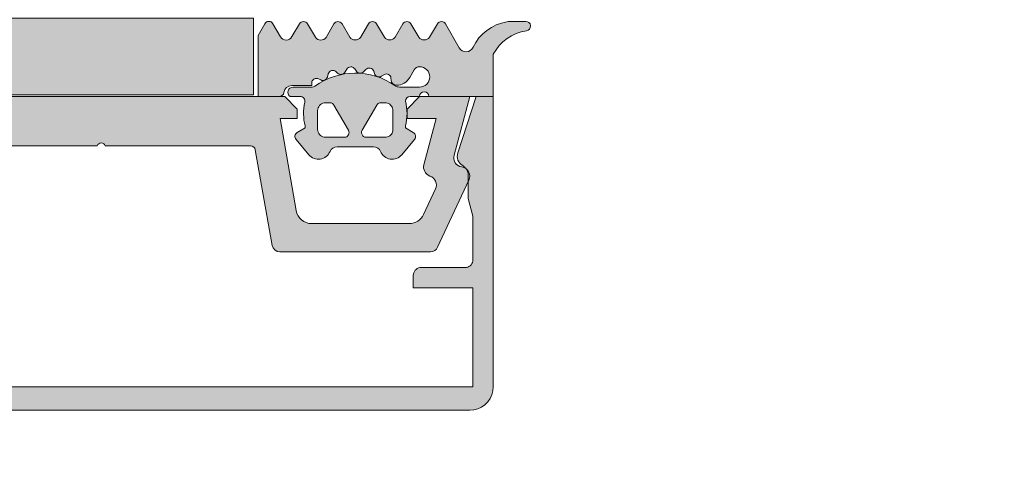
# Model space of a CAD drawing. Header units: metres. Extents: x -3.6 to 84.5, y -11 to 16.8.
# Tile 885 of 1056: x 57.9598 to 58.0226, y -0.2106 to -0.1811. Entities that reach past the tile are written whole.
import ezdxf

# ---------------------------------------------------------------- set-up
doc = ezdxf.new("R2010")
doc.units = ezdxf.units.M
doc.header["$MEASUREMENT"] = 0
for name, color, linetype in [('152 - Bemaßung_ Beschriftung.Ausbau', 7, 'Continuous'), ('301 - Elemente.Linie', 7, 'Continuous'), ('302 - Elemente.Schraffur', 7, 'Continuous')]:
    doc.layers.add(name, color=color, linetype=linetype)
doc.styles.add('ERSTELLTER_STIL_2', font='txt')
doc.dimstyles.new('ERSTELLTER_STIL__3', dxfattribs={"dimtxt": 0.1, "dimasz": 0.0532, "dimexe": 0.18, "dimexo": 0.0625, "dimgap": 0, "dimtad": 1, "dimtih": 1, "dimtoh": 1, "dimzin": 0, "dimdsep": 46, "dimtxsty": 'ERSTELLTER_STIL_2', "dimblk": 'ARROWHEAD_2', "dimblk1": 'ARROWHEAD_2', "dimblk2": 'ARROWHEAD_2', "dimcen": 0.09, "dimse1": 1, "dimse2": 1, "dimclrd": 7, "dimclre": 7, "dimclrt": 7, "dimazin": 0, "dimtfac": 1, "dimtdec": 4, "dimtmove": 0, "dimatfit": 3, "dimfxl": 1, "dimtolj": 1, "dimtzin": 0, "dimarcsym": 0})

# ---------------------------------------------------------------- blocks, each defined once
blk = doc.blocks.new('*D275')
at = {"layer": '152 - Bemaßung_ Beschriftung.Ausbau', "color": 7, "linetype": 'Continuous', "lineweight": 5}
for p, q in [((57.124989, -8.6375), (57.124989, -8.5325)), ((57.145196, -8.55), (57.104782, -8.62)), ((62.295232, -8.55), (62.254818, -8.62)), ((55.504989, -8.585), (57.124989, -8.585)), ((57.124989, -8.585), (62.275025, -8.585))]:
    blk.add_line(p, q, dxfattribs=at)
at = {"layer": '152 - Bemaßung_ Beschriftung.Ausbau', "color": 7, "lineweight": 5, "char_height": 0.1, "attachment_point": 7, "style": 'ERSTELLTER_STIL_2'}
for s, insert in [('\\A1;{\\pql;\\fArial|b0|i0|c0|p38;5,15}', (59.491092, -8.565)), ('\\A1;{\\pql;\\fArial|b0|i0|c0|p38;15}', (62.103023, -8.565))]:
    blk.add_mtext(s, dxfattribs=dict(at, insert=insert))
blk = doc.blocks.new('ARROWHEAD_2')
at = {"color": 0, "linetype": 'Continuous', "lineweight": 0}
for p, q in [((-0.3781, -0.655), (0.3781, 0.655)), ((0, 0), (-1, 0))]:
    blk.add_line(p, q, dxfattribs=at)
blk = doc.blocks.new('*D276')
at = {"layer": '152 - Bemaßung_ Beschriftung.Ausbau', "color": 7, "linetype": 'Continuous', "lineweight": 5}
for p, q in [((62.275025, -8.6375), (62.275025, -8.5325)), ((62.425025, -8.6375), (62.425025, -8.5325)), ((62.295232, -8.55), (62.254818, -8.62)), ((62.404818, -8.62), (62.445232, -8.55)), ((57.124989, -8.585), (62.275025, -8.585)), ((62.275025, -8.585), (62.425025, -8.585)), ((62.425025, -8.585), (62.459255, -8.585))]:
    blk.add_line(p, q, dxfattribs=at)
blk = doc.blocks.new('*D297')
at = {"layer": '152 - Bemaßung_ Beschriftung.Ausbau', "color": 7, "linetype": 'Continuous', "lineweight": 5}
for p, q in [((47.439989, -9.1375), (47.439989, -9.0325)), ((47.460196, -9.05), (47.419782, -9.12)), ((62.055232, -9.05), (62.014818, -9.12)), ((47.289989, -9.085), (47.439989, -9.085)), ((47.439989, -9.085), (62.035025, -9.085))]:
    blk.add_line(p, q, dxfattribs=at)
at = {"layer": '152 - Bemaßung_ Beschriftung.Ausbau', "color": 7, "lineweight": 5, "insert": (54.541493, -9.084405), "char_height": 0.1, "attachment_point": 7, "style": 'ERSTELLTER_STIL_2'}
blk.add_mtext('\\A1;{\\pql;\\fArial|b0|i0|c0|p38;14,59\\fArial|b0|i0|c0|p38;\\A1{\\H.66x;\\S5^  ;}}', dxfattribs=at)
blk = doc.blocks.new('*D298')
at = {"layer": '152 - Bemaßung_ Beschriftung.Ausbau', "color": 7, "linetype": 'Continuous', "lineweight": 5}
for p, q in [((62.035025, -9.1375), (62.035025, -9.0325)), ((62.055232, -9.05), (62.014818, -9.12)), ((62.295232, -9.05), (62.254818, -9.12)), ((47.439989, -9.085), (62.035025, -9.085)), ((62.035025, -9.085), (62.275025, -9.085))]:
    blk.add_line(p, q, dxfattribs=at)
at = {"layer": '152 - Bemaßung_ Beschriftung.Ausbau', "color": 7, "lineweight": 5, "insert": (62.079139, -9.065), "char_height": 0.1, "attachment_point": 7, "style": 'ERSTELLTER_STIL_2'}
blk.add_mtext('\\A1;{\\pql;\\fArial|b0|i0|c0|p38;24}', dxfattribs=at)
blk = doc.blocks.new('*D488')
at = {"layer": '152 - Bemaßung_ Beschriftung.Ausbau', "color": 7, "linetype": 'Continuous', "lineweight": 5}
for p, q in [((55.209989, -10.1375), (55.209989, -10.0325)), ((62.425025, -10.1375), (62.425025, -10.0325)), ((55.230196, -10.05), (55.189782, -10.12)), ((62.404818, -10.12), (62.445232, -10.05)), ((55.109989, -10.085), (55.209989, -10.085)), ((55.209989, -10.085), (62.425025, -10.085)), ((62.425025, -10.085), (62.459255, -10.085))]:
    blk.add_line(p, q, dxfattribs=at)
at = {"layer": '152 - Bemaßung_ Beschriftung.Ausbau', "color": 7, "lineweight": 5, "char_height": 0.1, "attachment_point": 7, "style": 'ERSTELLTER_STIL_2'}
for s, insert in [('\\A1;{\\pql;\\fArial|b0|i0|c0|p38;7,21\\fArial|b0|i0|c0|p38;\\A1{\\H.66x;\\S5^  ;}}', (58.735322, -10.084405)), ('\\A1;{\\pql;\\fArial|b0|i0|c0|p38;10}', (55.230219, -10.065))]:
    blk.add_mtext(s, dxfattribs=dict(at, insert=insert))
blk = doc.blocks.new('*D526')
at = {"layer": '152 - Bemaßung_ Beschriftung.Ausbau', "color": 7, "linetype": 'Continuous', "lineweight": 5}
for p, q in [((54.679989, -9.6375), (54.679989, -9.5325)), ((54.700196, -9.55), (54.659782, -9.62)), ((58.000196, -9.55), (57.959782, -9.62)), ((54.379989, -9.585), (54.679989, -9.585)), ((54.679989, -9.585), (57.979989, -9.585))]:
    blk.add_line(p, q, dxfattribs=at)
at = {"layer": '152 - Bemaßung_ Beschriftung.Ausbau', "color": 7, "lineweight": 5, "insert": (56.19696, -9.565), "char_height": 0.1, "attachment_point": 7, "style": 'ERSTELLTER_STIL_2'}
blk.add_mtext('\\A1;{\\pql;\\fArial|b0|i0|c0|p38;3,30}', dxfattribs=at)
blk = doc.blocks.new('*D527')
at = {"layer": '152 - Bemaßung_ Beschriftung.Ausbau', "color": 7, "linetype": 'Continuous', "lineweight": 5}
for p, q in [((57.979989, -9.6375), (57.979989, -9.5325)), ((58.000196, -9.55), (57.959782, -9.62)), ((58.300196, -9.55), (58.259782, -9.62)), ((54.679989, -9.585), (57.979989, -9.585)), ((57.979989, -9.585), (58.279989, -9.585))]:
    blk.add_line(p, q, dxfattribs=at)
at = {"layer": '152 - Bemaßung_ Beschriftung.Ausbau', "color": 7, "lineweight": 5, "insert": (58.054103, -9.565), "char_height": 0.1, "attachment_point": 7, "style": 'ERSTELLTER_STIL_2'}
blk.add_mtext('\\A1;{\\pql;\\fArial|b0|i0|c0|p38;30}', dxfattribs=at)
blk = doc.blocks.new('*D528')
at = {"layer": '152 - Bemaßung_ Beschriftung.Ausbau', "color": 7, "linetype": 'Continuous', "lineweight": 5}
for p, q in [((58.279989, -9.6375), (58.279989, -9.5325)), ((58.300196, -9.55), (58.259782, -9.62)), ((61.600196, -9.55), (61.559782, -9.62)), ((57.979989, -9.585), (58.279989, -9.585)), ((58.279989, -9.585), (61.579989, -9.585))]:
    blk.add_line(p, q, dxfattribs=at)
at = {"layer": '152 - Bemaßung_ Beschriftung.Ausbau', "color": 7, "lineweight": 5, "insert": (59.79696, -9.565), "char_height": 0.1, "attachment_point": 7, "style": 'ERSTELLTER_STIL_2'}
blk.add_mtext('\\A1;{\\pql;\\fArial|b0|i0|c0|p38;3,30}', dxfattribs=at)
blk = doc.blocks.new('*D644')
at = {"layer": '152 - Bemaßung_ Beschriftung.Ausbau', "color": 7, "linetype": 'Continuous', "lineweight": 5}
for p, q in [((-0.165, -10.6375), (-0.165, -10.5325)), ((62.425025, -10.6375), (62.425025, -10.5325)), ((-0.144793, -10.55), (-0.185207, -10.62)), ((62.404818, -10.62), (62.445232, -10.55)), ((-0.19923, -10.585), (-0.165, -10.585)), ((-0.165, -10.585), (62.425025, -10.585)), ((62.425025, -10.585), (62.459255, -10.585))]:
    blk.add_line(p, q, dxfattribs=at)
at = {"layer": '152 - Bemaßung_ Beschriftung.Ausbau', "color": 7, "lineweight": 5, "insert": (30.959041, -10.565), "char_height": 0.1, "attachment_point": 7, "style": 'ERSTELLTER_STIL_2'}
blk.add_mtext('\\A1;{\\pql;\\fArial|b0|i0|c0|p38;62,59}', dxfattribs=at)

msp = doc.modelspace()

# ---------------------------------------------------------------- hatches: boundary and pattern name
at = {"layer": '302 - Elemente.Schraffur', "linetype": 'Continuous', "lineweight": 5}
for points in [[(57.974689, -0.181), (57.955289, -0.181), (57.955289, -0.1859), (57.974689, -0.1859)], [(57.939989, -0.186), (57.939989, -0.2045), (57.940007, -0.204735), (57.940062, -0.204963), (57.940152, -0.205181), (57.940275, -0.205382), (57.940428, -0.205561), (57.940607, -0.205713), (57.940808, -0.205836), (57.941025, -0.205927), (57.941254, -0.205981), (57.941489, -0.206), (57.988489, -0.206), (57.988724, -0.205981), (57.988953, -0.205927), (57.98917, -0.205836), (57.989371, -0.205713), (57.98955, -0.205561), (57.989703, -0.205382), (57.989826, -0.205181), (57.989916, -0.204963), (57.989971, -0.204735), (57.989989, -0.2045), (57.989989, -0.186), (57.988888, -0.186), (57.987723, -0.189584), (57.987696, -0.189699), (57.987689, -0.189818), (57.987702, -0.189936), (57.987735, -0.190051), (57.987787, -0.190158), (57.987857, -0.190255), (57.987941, -0.190338), (57.988139, -0.190476), (57.988225, -0.190562), (57.988295, -0.190662), (57.988347, -0.190773), (57.988378, -0.190891), (57.988389, -0.191012), (57.988389, -0.1925), (57.988689, -0.19362), (57.988689, -0.1964), (57.988683, -0.196478), (57.988665, -0.196554), (57.988634, -0.196627), (57.988594, -0.196694), (57.988543, -0.196753), (57.988483, -0.196804), (57.988416, -0.196845), (57.988344, -0.196875), (57.988267, -0.196894), (57.988189, -0.1969), (57.985389, -0.1969), (57.985311, -0.196906), (57.985234, -0.196924), (57.985162, -0.196954), (57.985095, -0.196995), (57.985035, -0.197046), (57.984984, -0.197106), (57.984943, -0.197173), (57.984913, -0.197245), (57.984895, -0.197322), (57.984889, -0.1974), (57.984889, -0.1982), (57.988689, -0.1982), (57.988689, -0.2045), (57.941289, -0.2045), (57.941289, -0.1982), (57.945089, -0.1982), (57.945089, -0.1974), (57.945083, -0.197322), (57.945065, -0.197245), (57.945034, -0.197173), (57.944994, -0.197106), (57.944943, -0.197046), (57.944883, -0.196995), (57.944816, -0.196954), (57.944744, -0.196924), (57.944667, -0.196906), (57.944589, -0.1969), (57.941789, -0.1969), (57.941711, -0.196894), (57.941634, -0.196875), (57.941562, -0.196845), (57.941495, -0.196804), (57.941435, -0.196753), (57.941384, -0.196694), (57.941343, -0.196627), (57.941313, -0.196554), (57.941295, -0.196478), (57.941289, -0.1964), (57.941289, -0.19362), (57.941589, -0.1925), (57.941589, -0.191012), (57.9416, -0.190891), (57.941631, -0.190773), (57.941683, -0.190662), (57.941753, -0.190562), (57.941839, -0.190476), (57.942037, -0.190338), (57.942121, -0.190255), (57.942191, -0.190158), (57.942243, -0.190051), (57.942276, -0.189936), (57.942289, -0.189818), (57.942282, -0.189699), (57.942255, -0.189584), (57.94109, -0.186)], [(57.974812, -0.189398), (57.975886, -0.195487, 0.36397), (57.976378, -0.1959), (57.985988, -0.1959, 0.291473), (57.986441, -0.195611), (57.988433, -0.191341, 0.501627), (57.987977, -0.190493, -0.448151), (57.987486, -0.189745), (57.988489, -0.186), (57.985289, -0.186), (57.984489, -0.1868), (57.984489, -0.1874), (57.986354, -0.1874), (57.985565, -0.190345, 0.394822), (57.985951, -0.191068, -0.446174), (57.986301, -0.191889), (57.98554, -0.193523, -0.291473), (57.984633, -0.1941), (57.978409, -0.1941, -0.36397), (57.977425, -0.193274), (57.976389, -0.1874), (57.977489, -0.1874), (57.977489, -0.1868), (57.976689, -0.186), (57.953289, -0.186), (57.952489, -0.1868), (57.952489, -0.1874), (57.953589, -0.1874), (57.952553, -0.193274, -0.36397), (57.951569, -0.1941), (57.945345, -0.1941, -0.291473), (57.944438, -0.193523), (57.943677, -0.191889, -0.446174), (57.944027, -0.191068, 0.394822), (57.944413, -0.190345), (57.943624, -0.1874), (57.945489, -0.1874), (57.945489, -0.1868), (57.944689, -0.186), (57.941489, -0.186), (57.942492, -0.189745, -0.448151), (57.942001, -0.190493, 0.501627), (57.941545, -0.191341), (57.943537, -0.195611, 0.291473), (57.94399, -0.1959), (57.9536, -0.1959, 0.36397), (57.954092, -0.195487), (57.955166, -0.189398, -0.36397), (57.955461, -0.18915), (57.964739, -0.18915, -0.8), (57.965239, -0.18915), (57.974517, -0.18915, -0.36397)]]:
    msp.add_hatch(color=7, dxfattribs=at).paths.add_polyline_path(points)
h = msp.add_hatch(color=7, dxfattribs=at)
h.paths.add_polyline_path([(57.974989, -0.182104), (57.974989, -0.185999), (57.976343, -0.185999, 0.377911), (57.97664, -0.185737, -0.378044), (57.977137, -0.185299), (57.978409, -0.185299), (57.978409, -0.185144, -0.559911), (57.978845, -0.184877), (57.978983, -0.184947, 0.476951), (57.979409, -0.184757), (57.979462, -0.184557, -0.560069), (57.979953, -0.184412), (57.98006, -0.184508, 0.476948), (57.980545, -0.184431), (57.980645, -0.184258, -0.560017), (57.981156, -0.184245), (57.981235, -0.184366, 0.47708), (57.981723, -0.184417), (57.981865, -0.184276, -0.560029), (57.982362, -0.184395), (57.982407, -0.184532, 0.47692), (57.982865, -0.184708), (57.983051, -0.184601, -0.55988), (57.983459, -0.184822), (57.983467, -0.184966, 0.403109), (57.98381, -0.185287, 0.264074), (57.984661, -0.184787), (57.984943, -0.184299, -0.267978), (57.985289, -0.184099, -1), (57.985289, -0.185399), (57.984005, -0.185399, -0.154263), (57.983718, -0.185309, 0.319713), (57.978613, -0.185343, -0.157674), (57.978437, -0.185399), (57.977219, -0.185399, 0.732626), (57.977029, -0.185999), (57.97768, -0.185999, -0.483406), (57.977972, -0.186368, 0.12137), (57.977989, -0.187872), (57.977989, -0.187999), (57.977489, -0.188288, 0.466377), (57.977409, -0.188741), (57.978226, -0.189714, 0.562174), (57.979577, -0.189507, -0.302777), (57.980038, -0.189199), (57.98234, -0.189199, -0.302762), (57.982801, -0.189507, 0.562251), (57.984152, -0.189714), (57.984969, -0.188741, 0.466227), (57.984889, -0.188288), (57.984389, -0.187999), (57.984389, -0.187872, 0.127235), (57.984389, -0.186299, -0.409499), (57.984684, -0.185999), (57.985289, -0.185999, -1), (57.985889, -0.185999), (57.989989, -0.185999), (57.989989, -0.183309, -0.240315), (57.992105, -0.181807, 0.930406), (57.992061, -0.18121), (57.991177, -0.181211, 0.041247), (57.990849, -0.181239, 0.245119), (57.988701, -0.182863, -0.605628), (57.987815, -0.182897), (57.986943, -0.181376, 0.574152), (57.986424, -0.181372), (57.985921, -0.182219, -0.519103), (57.985239, -0.182219), (57.984741, -0.181372, 0.571234), (57.984224, -0.181372), (57.983723, -0.182219, -0.520433), (57.983043, -0.182219), (57.982545, -0.181372, 0.573806), (57.982027, -0.181374), (57.98153, -0.182229, -0.498472), (57.980843, -0.182219), (57.980345, -0.181372, 0.572646), (57.979827, -0.181373), (57.979326, -0.182229, -0.516323), (57.978643, -0.182228), (57.978145, -0.181374, 0.574004), (57.977627, -0.181373), (57.977152, -0.182185, -0.604512), (57.976415, -0.182194), (57.975936, -0.18136, 0.579304), (57.975415, -0.18136)])
h.paths.add_polyline_path([(57.978789, -0.188125), (57.978789, -0.1881), (57.978789, -0.1869), (57.978789, -0.186876), (57.978791, -0.186851), (57.978794, -0.186827), (57.978799, -0.186802), (57.978804, -0.186779), (57.97881, -0.186755), (57.978818, -0.186732), (57.978827, -0.186709), (57.978837, -0.186686), (57.978848, -0.186664), (57.97886, -0.186643), (57.978873, -0.186622), (57.978887, -0.186602), (57.978902, -0.186583), (57.978918, -0.186564), (57.978935, -0.186547), (57.978953, -0.18653), (57.978972, -0.186514), (57.978991, -0.186498), (57.979011, -0.186484), (57.979032, -0.186471), (57.979053, -0.186459), (57.979075, -0.186448), (57.979098, -0.186438), (57.97912, -0.186429), (57.979144, -0.186422), (57.979167, -0.186415), (57.979191, -0.18641), (57.979216, -0.186405), (57.97924, -0.186402), (57.979264, -0.186401), (57.979289, -0.1864), (57.979575, -0.1864), (57.979595, -0.186401), (57.979614, -0.186404), (57.979633, -0.186408), (57.979652, -0.186413), (57.979671, -0.186419), (57.979689, -0.186427), (57.979707, -0.186435), (57.979724, -0.186445), (57.97974, -0.186456), (57.979755, -0.186468), (57.97977, -0.186481), (57.979784, -0.186495), (57.979797, -0.18651), (57.979809, -0.186525), (57.97982, -0.186542), (57.980749, -0.18815), (57.980758, -0.188167), (57.980766, -0.188185), (57.980773, -0.188204), (57.980779, -0.188222), (57.980783, -0.188242), (57.980786, -0.188261), (57.980788, -0.18828), (57.980789, -0.1883), (57.980788, -0.18832), (57.980786, -0.188339), (57.980783, -0.188359), (57.980779, -0.188378), (57.980773, -0.188396), (57.980766, -0.188415), (57.980758, -0.188433), (57.980749, -0.18845), (57.980738, -0.188467), (57.980727, -0.188483), (57.980714, -0.188498), (57.980701, -0.188512), (57.980687, -0.188526), (57.980672, -0.188538), (57.980656, -0.188549), (57.980639, -0.18856), (57.980622, -0.188569), (57.980604, -0.188577), (57.980585, -0.188584), (57.980567, -0.18859), (57.980547, -0.188594), (57.980528, -0.188597), (57.980509, -0.188599), (57.980489, -0.1886), (57.979289, -0.1886), (57.979264, -0.188599), (57.97924, -0.188598), (57.979216, -0.188595), (57.979191, -0.18859), (57.979167, -0.188585), (57.979144, -0.188578), (57.97912, -0.188571), (57.979098, -0.188562), (57.979075, -0.188552), (57.979053, -0.188541), (57.979032, -0.188529), (57.979011, -0.188516), (57.978991, -0.188502), (57.978972, -0.188487), (57.978953, -0.18847), (57.978935, -0.188454), (57.978918, -0.188436), (57.978902, -0.188417), (57.978887, -0.188398), (57.978873, -0.188378), (57.97886, -0.188357), (57.978848, -0.188336), (57.978837, -0.188314), (57.978827, -0.188291), (57.978818, -0.188268), (57.97881, -0.188245), (57.978804, -0.188222), (57.978799, -0.188198), (57.978794, -0.188173), (57.978791, -0.188149)], flags=0)
h.paths.add_polyline_path([(57.98159, -0.18832), (57.981589, -0.1883), (57.98159, -0.18828), (57.981591, -0.188261), (57.981595, -0.188242), (57.981599, -0.188222), (57.981605, -0.188204), (57.981612, -0.188185), (57.98162, -0.188167), (57.981629, -0.18815), (57.982558, -0.186542), (57.982569, -0.186525), (57.982581, -0.18651), (57.982594, -0.186495), (57.982608, -0.186481), (57.982622, -0.186468), (57.982638, -0.186456), (57.982654, -0.186445), (57.982671, -0.186435), (57.982689, -0.186427), (57.982707, -0.186419), (57.982726, -0.186413), (57.982745, -0.186408), (57.982764, -0.186404), (57.982783, -0.186401), (57.982803, -0.1864), (57.983089, -0.1864), (57.983113, -0.186401), (57.983138, -0.186402), (57.983162, -0.186405), (57.983186, -0.18641), (57.98321, -0.186415), (57.983234, -0.186422), (57.983257, -0.186429), (57.98328, -0.186438), (57.983303, -0.186448), (57.983325, -0.186459), (57.983346, -0.186471), (57.983367, -0.186484), (57.983387, -0.186498), (57.983406, -0.186514), (57.983425, -0.18653), (57.983442, -0.186546), (57.983459, -0.186564), (57.983475, -0.186583), (57.983491, -0.186602), (57.983505, -0.186622), (57.983518, -0.186643), (57.98353, -0.186664), (57.983541, -0.186686), (57.983551, -0.186709), (57.98356, -0.186732), (57.983567, -0.186755), (57.983574, -0.186779), (57.983579, -0.186802), (57.983583, -0.186827), (57.983586, -0.186851), (57.983588, -0.186876), (57.983589, -0.1869), (57.983589, -0.1881), (57.983588, -0.188125), (57.983586, -0.188149), (57.983583, -0.188173), (57.983579, -0.188198), (57.983574, -0.188222), (57.983567, -0.188245), (57.98356, -0.188268), (57.983551, -0.188291), (57.983541, -0.188314), (57.98353, -0.188336), (57.983518, -0.188357), (57.983505, -0.188378), (57.983491, -0.188398), (57.983475, -0.188417), (57.983459, -0.188436), (57.983442, -0.188454), (57.983425, -0.188471), (57.983406, -0.188487), (57.983387, -0.188502), (57.983367, -0.188516), (57.983346, -0.188529), (57.983325, -0.188541), (57.983303, -0.188552), (57.98328, -0.188562), (57.983257, -0.188571), (57.983234, -0.188579), (57.98321, -0.188585), (57.983186, -0.18859), (57.983162, -0.188595), (57.983138, -0.188598), (57.983113, -0.188599), (57.983089, -0.1886), (57.981889, -0.1886), (57.981869, -0.188599), (57.98185, -0.188597), (57.98183, -0.188594), (57.981811, -0.18859), (57.981792, -0.188584), (57.981774, -0.188577), (57.981756, -0.188569), (57.981739, -0.18856), (57.981722, -0.188549), (57.981706, -0.188538), (57.981691, -0.188526), (57.981677, -0.188512), (57.981663, -0.188498), (57.981651, -0.188483), (57.981639, -0.188467), (57.981629, -0.18845), (57.98162, -0.188433), (57.981612, -0.188415), (57.981605, -0.188396), (57.981599, -0.188378), (57.981595, -0.188359), (57.981591, -0.188339)], flags=0)

# ---------------------------------------------------------------- linework, layer by layer
at = {"layer": '301 - Elemente.Linie', "color": 7, "linetype": 'Continuous', "lineweight": 5}
for points in [[(57.974689, -0.181), (57.955289, -0.181), (57.955289, -0.1859), (57.974689, -0.1859)], [(57.980749, -0.18815), (57.980771, -0.188197), (57.980784, -0.188248), (57.980789, -0.1883), (57.980784, -0.188352), (57.980771, -0.188403), (57.980749, -0.18845), (57.980719, -0.188493), (57.980682, -0.18853), (57.980639, -0.18856), (57.980592, -0.188582), (57.980541, -0.188595), (57.980489, -0.1886), (57.979289, -0.1886), (57.979202, -0.188592), (57.979118, -0.18857), (57.979039, -0.188533), (57.978968, -0.188483), (57.978906, -0.188421), (57.978856, -0.18835), (57.978819, -0.188271), (57.978796, -0.188187), (57.978789, -0.1881), (57.978789, -0.1869), (57.978796, -0.186813), (57.978819, -0.186729), (57.978856, -0.18665), (57.978906, -0.186579), (57.978968, -0.186517), (57.979039, -0.186467), (57.979118, -0.18643), (57.979202, -0.186408), (57.979289, -0.1864), (57.979565, -0.1864), (57.97961, -0.186403), (57.979654, -0.186413), (57.979695, -0.18643), (57.979734, -0.186452), (57.979769, -0.18648), (57.9798, -0.186513), (57.979825, -0.18655)], [(57.983589, -0.1881), (57.983583, -0.188178), (57.983564, -0.188255), (57.983534, -0.188327), (57.983493, -0.188394), (57.983442, -0.188454), (57.983383, -0.188505), (57.983316, -0.188546), (57.983243, -0.188576), (57.983167, -0.188594), (57.983089, -0.1886), (57.981889, -0.1886), (57.981841, -0.188596), (57.981794, -0.188585), (57.981749, -0.188566), (57.981709, -0.18854), (57.981673, -0.188508), (57.981642, -0.18847), (57.981618, -0.188429), (57.981601, -0.188384), (57.981591, -0.188336), (57.981589, -0.188288), (57.981595, -0.18824), (57.981608, -0.188194), (57.981629, -0.18815), (57.982553, -0.18655), (57.982578, -0.186513), (57.982609, -0.18648), (57.982644, -0.186452), (57.982683, -0.18643), (57.982724, -0.186413), (57.982768, -0.186403), (57.982813, -0.1864), (57.983089, -0.1864), (57.983167, -0.186406), (57.983243, -0.186424), (57.983316, -0.186455), (57.983383, -0.186496), (57.983442, -0.186546), (57.983493, -0.186606), (57.983534, -0.186673), (57.983564, -0.186746), (57.983583, -0.186822), (57.983589, -0.1869)]]:
    msp.add_lwpolyline(points, close=True, dxfattribs=at)
msp.add_lwpolyline([(57.984969, -0.188741, 0.466227), (57.984889, -0.188288), (57.984389, -0.187999), (57.984389, -0.187872, 0.127235), (57.984389, -0.186299, -0.409499), (57.984684, -0.185999), (57.985289, -0.185999, -1), (57.985889, -0.185999), (57.989989, -0.185999), (57.989989, -0.183309, -0.240315), (57.992105, -0.181807, 0.930406), (57.992061, -0.18121), (57.991177, -0.181211, 0.041247), (57.990849, -0.181239, 0.245119), (57.988701, -0.182863, -0.605628), (57.987815, -0.182897), (57.986943, -0.181376, 0.574152), (57.986424, -0.181372), (57.985921, -0.182219, -0.519103), (57.985239, -0.182219), (57.984741, -0.181372, 0.571234), (57.984224, -0.181372), (57.983723, -0.182219, -0.520433), (57.983043, -0.182219), (57.982545, -0.181372, 0.573806), (57.982027, -0.181374), (57.98153, -0.182229, -0.498472), (57.980843, -0.182219), (57.980345, -0.181372, 0.572646), (57.979827, -0.181373), (57.979326, -0.182229, -0.516323), (57.978643, -0.182228), (57.978145, -0.181374, 0.574004), (57.977627, -0.181373), (57.977152, -0.182185, -0.604512), (57.976415, -0.182194), (57.975936, -0.18136, 0.579304), (57.975415, -0.18136), (57.974989, -0.182104), (57.974989, -0.185999), (57.976343, -0.185999, 0.377911), (57.97664, -0.185737, -0.378044), (57.977137, -0.185299), (57.978409, -0.185299), (57.978409, -0.185144, -0.559911), (57.978845, -0.184877), (57.978983, -0.184947, 0.476951), (57.979409, -0.184757), (57.979462, -0.184557, -0.560069), (57.979953, -0.184412), (57.98006, -0.184508, 0.476948), (57.980545, -0.184431), (57.980645, -0.184258, -0.560017), (57.981156, -0.184245), (57.981235, -0.184366, 0.47708), (57.981723, -0.184417), (57.981865, -0.184276, -0.560029), (57.982362, -0.184395), (57.982407, -0.184532, 0.47692), (57.982865, -0.184708), (57.983051, -0.184601, -0.55988), (57.983459, -0.184822), (57.983467, -0.184966, 0.403109), (57.98381, -0.185287, 0.264074), (57.984661, -0.184787), (57.984943, -0.184299, -0.267978), (57.985289, -0.184099, -1), (57.985289, -0.185399), (57.984005, -0.185399, -0.154263), (57.983718, -0.185309, 0.319713), (57.978613, -0.185343, -0.157674), (57.978437, -0.185399), (57.977219, -0.185399, 0.732626), (57.977029, -0.185999), (57.97768, -0.185999, -0.483406), (57.977972, -0.186368, 0.12137), (57.977989, -0.187872), (57.977989, -0.187999), (57.977489, -0.188288, 0.466377), (57.977409, -0.188741), (57.978226, -0.189714, 0.562174), (57.979577, -0.189507, -0.302777), (57.980038, -0.189199), (57.98234, -0.189199, -0.302762), (57.982801, -0.189507, 0.562251), (57.984152, -0.189714)], format="xyb", close=True, dxfattribs=at)
msp.add_lwpolyline([(57.941289, -0.2045), (57.988689, -0.2045), (57.988689, -0.1982), (57.984889, -0.1982), (57.984889, -0.1974), (57.984897, -0.197313), (57.984919, -0.197229), (57.984956, -0.19715), (57.985006, -0.197079), (57.985068, -0.197017), (57.985139, -0.196967), (57.985218, -0.19693), (57.985302, -0.196908), (57.985389, -0.1969), (57.988189, -0.1969), (57.988276, -0.196892), (57.98836, -0.19687), (57.988439, -0.196833), (57.98851, -0.196783), (57.988572, -0.196721), (57.988622, -0.19665), (57.988659, -0.196571), (57.988681, -0.196487), (57.988689, -0.1964), (57.988689, -0.19362), (57.988389, -0.1925), (57.988389, -0.191012), (57.988378, -0.190891), (57.988347, -0.190773), (57.988295, -0.190662), (57.988225, -0.190562), (57.988139, -0.190476), (57.988039, -0.190406), (57.987941, -0.190338), (57.987857, -0.190255), (57.987787, -0.190158), (57.987735, -0.190051), (57.987702, -0.189936), (57.987689, -0.189818), (57.987696, -0.189699), (57.987723, -0.189584), (57.988888, -0.186), (57.989989, -0.186), (57.989989, -0.2045), (57.989966, -0.20476), (57.989899, -0.205013), (57.989788, -0.20525), (57.989638, -0.205464), (57.989453, -0.205649), (57.989239, -0.205799), (57.989002, -0.205909), (57.988749, -0.205977), (57.988489, -0.206), (57.941489, -0.206)], dxfattribs=at)
msp.add_lwpolyline([(57.955461, -0.18915), (57.964739, -0.18915, -0.8), (57.965239, -0.18915), (57.974517, -0.18915, -0.36397), (57.974812, -0.189398), (57.975886, -0.195487, 0.36397), (57.976378, -0.1959), (57.985988, -0.1959, 0.291473), (57.986441, -0.195611), (57.988433, -0.191341, 0.501627), (57.987977, -0.190493, -0.448151), (57.987486, -0.189745), (57.988489, -0.186), (57.985289, -0.186), (57.984489, -0.1868), (57.984489, -0.1874), (57.986354, -0.1874), (57.985565, -0.190345, 0.394822), (57.985951, -0.191068, -0.446174), (57.986301, -0.191889), (57.98554, -0.193523, -0.291473), (57.984633, -0.1941), (57.978409, -0.1941, -0.36397), (57.977425, -0.193274), (57.976389, -0.1874), (57.977489, -0.1874), (57.977489, -0.1868), (57.976689, -0.186), (57.953289, -0.186)], format="xyb", dxfattribs=at)

# ---------------------------------------------------------------- dimensions: what is measured, and where the dimension line sits
at = {"layer": '152 - Bemaßung_ Beschriftung.Ausbau', "color": 7, "linetype": 'Continuous', "lineweight": 5}
for base, p1, p2, picture, middle in [((62.035025, -9.085), (47.439989, 2.93566), (62.035025, 5.5375), '*D297', (54.844552, -9.015)), ((62.275025, -9.085), (62.035025, 5.5375), (62.275025, 5.5375), '*D298', (62.155375, -9.015)), ((62.425025, -10.585), (-0.165, -0.145), (62.425025, 5.1), '*D644', (31.127042, -10.515)), ((62.425025, -10.085), (55.209989, -8.085), (62.425025, 5.1), '*D488', (59.000263, -10.015)), ((62.275025, -8.585), (57.124989, -7.93), (62.275025, 5.1), '*D275', (59.620974, -8.515)), ((62.425025, -8.585), (62.275025, 5.1), (62.425025, 5.1), '*D276', (62.179259, -8.515)), ((57.979989, -9.585), (54.679989, 0.699982), (57.979989, 0.249982), '*D526', (56.326842, -9.515)), ((61.579989, -9.585), (58.279989, 0.249982), (61.579989, 0.699982), '*D528', (59.926842, -9.515)), ((58.279989, -9.585), (57.979989, 0.249982), (58.279989, 0.249982), '*D527', (58.130338, -9.515))]:
    dim = msp.add_linear_dim(base=base, p1=p1, p2=p2, dimstyle='ERSTELLTER_STIL__3', dxfattribs=at)
    dim.commit()
    dim.dimension.update_dxf_attribs({"geometry": picture, "text_midpoint": middle, "dimtype": 160})

doc.saveas('drawing.dxf')
